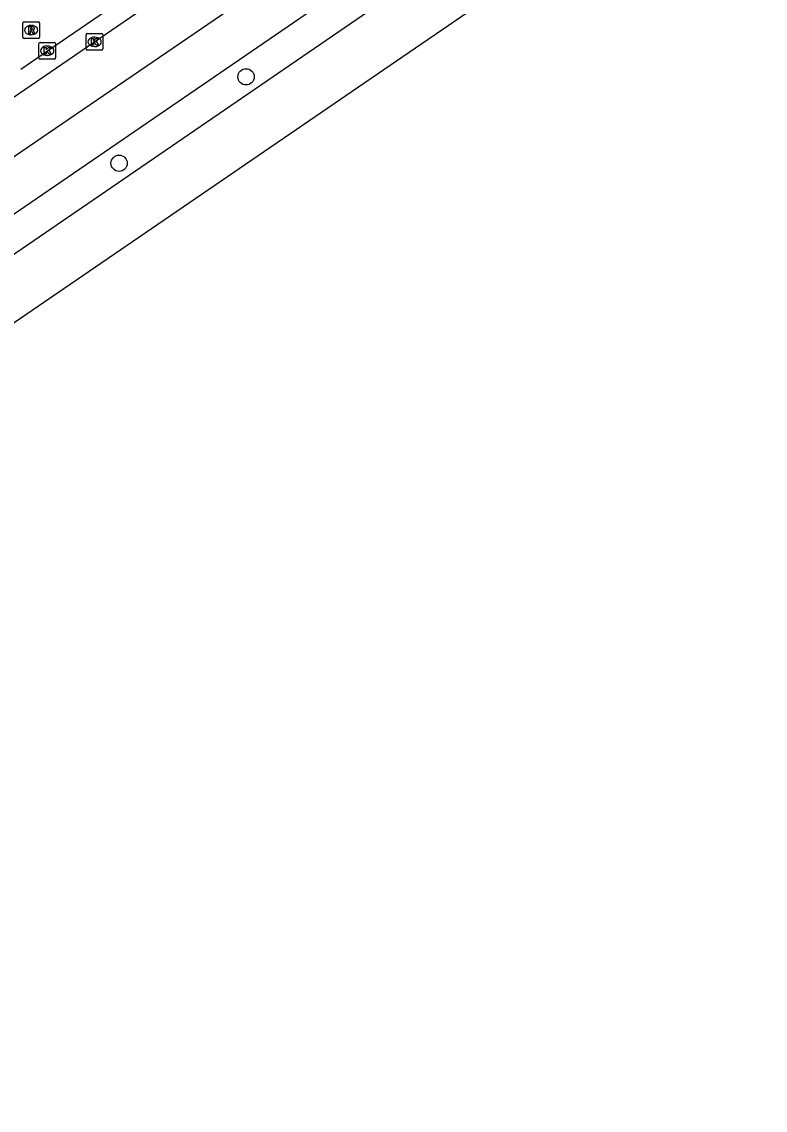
# Model space of a CAD drawing. Extents: x 157466 to 158888, y 383063 to 384677.
# Drawn here: x 158174.2 to 158218.8, y 383304.5 to 383369.8 of the extents above; entities that cross this region are included whole.
import ezdxf

# ---------------------------------------------------------------- set-up
doc = ezdxf.new("R2010")
doc.units = 0
for name, color, linetype in [('IMGEO_Boom', 7, 'Continuous'), ('IMGEO_Kolk', 7, 'Continuous'), ('IMGEO_OVBaan_gesloten', 7, 'Continuous'), ('IMGEO_Rijbaan_lokaal_open', 7, 'Continuous'), ('IMGEO_Rijbaan_regionaal_gesloten', 7, 'Continuous'), ('IMGEO_Rioolput', 7, 'Continuous')]:
    doc.layers.add(name, color=color, linetype=linetype)

msp = doc.modelspace()

# ---------------------------------------------------------------- linework, layer by layer
at = {"layer": 'IMGEO_Boom'}
for centre in [(158187.673, 383366.503), (158180.057, 383361.317)]:
    msp.add_circle(centre, 0.489, dxfattribs=at)
at = {"layer": 'IMGEO_Kolk'}
for p, q in [((158178.083, 383368.178), (158178.083, 383369.03)), ((158178.158, 383369.104), (158179.01, 383369.104)), ((158179.084, 383369.03), (158179.084, 383368.178)), ((158175.239, 383367.645), (158175.239, 383368.497)), ((158175.314, 383368.571), (158176.166, 383368.571)), ((158175.727, 383368.351), (158175.752, 383368.351)), ((158176.24, 383368.497), (158176.24, 383367.645)), ((158178.594, 383368.324), (158178.569, 383368.324)), ((158178.571, 383368.884), (158178.596, 383368.884)), ((158175.75, 383367.791), (158175.725, 383367.791)), ((158179.01, 383368.104), (158178.158, 383368.104)), ((158176.166, 383367.571), (158175.314, 383367.571))]:
    msp.add_line(p, q, dxfattribs=at)
for points in [[(158178.083, 383368.178), (158178.083, 383369.03)], [(158178.158, 383369.104), (158179.01, 383369.104)], [(158179.084, 383369.03), (158179.084, 383368.178)], [(158175.239, 383367.645), (158175.239, 383368.497)], [(158175.314, 383368.571), (158176.166, 383368.571)], [(158176.24, 383368.497), (158176.24, 383367.645)], [(158178.404, 383368.804), (158178.527, 383368.804), (158178.527, 383368.653), (158178.657, 383368.804), (158178.821, 383368.804), (158178.675, 383368.653), (158178.828, 383368.404), (158178.676, 383368.404), (158178.591, 383368.568), (158178.527, 383368.501), (158178.527, 383368.404), (158178.404, 383368.404), (158178.404, 383368.804)], [(158175.56, 383368.271), (158175.683, 383368.271), (158175.683, 383368.12), (158175.813, 383368.271), (158175.977, 383368.271), (158175.831, 383368.12), (158175.984, 383367.871), (158175.832, 383367.871), (158175.747, 383368.035), (158175.683, 383367.968), (158175.683, 383367.871), (158175.56, 383367.871), (158175.56, 383368.271)], [(158179.01, 383368.104), (158178.158, 383368.104)], [(158176.166, 383367.571), (158175.314, 383367.571)]]:
    msp.add_lwpolyline(points, dxfattribs=at)
for centre, start, end in [((158178.16, 383369.028), 91.55205, 178.44795), ((158178.16, 383369.028), 91.55205, 178.44795), ((158179.008, 383369.028), 1.55205, 88.44795), ((158179.008, 383369.028), 1.55205, 88.44795), ((158175.316, 383368.495), 91.55205, 178.44795), ((158175.316, 383368.495), 91.55205, 178.44795), ((158176.164, 383368.495), 1.55205, 88.44795), ((158176.164, 383368.495), 1.55205, 88.44795), ((158178.16, 383368.18), 181.55205, 268.44795), ((158178.16, 383368.18), 181.55205, 268.44795), ((158179.008, 383368.18), 271.55205, 358.44795), ((158179.008, 383368.18), 271.55205, 358.44795), ((158175.316, 383367.647), 181.55205, 268.44795), ((158175.316, 383367.647), 181.55205, 268.44795), ((158176.164, 383367.647), 271.55205, 358.44795), ((158176.164, 383367.647), 271.55205, 358.44795)]:
    msp.add_arc(centre, 0.0765, start, end, dxfattribs=at)
for centre, major_axis, ratio, start_param, end_param in [((158175.726, 383368.071), (-0.387, 0.002), 0.722429, 4.712389, 7.853982), ((158175.751, 383368.071), (-0.39, 0.002), 0.717154, 1.570796, 4.712389), ((158178.57, 383368.604), (-0.387, 0.002), 0.722429, 4.712389, 7.853982), ((158178.595, 383368.604), (-0.39, 0.002), 0.717154, 1.570796, 4.712389)]:
    msp.add_ellipse(centre, major_axis=major_axis, ratio=ratio, start_param=start_param, end_param=end_param, dxfattribs=at)
at = {"layer": 'IMGEO_OVBaan_gesloten'}
for points in [[(158337.159, 383463.965), (158306.253, 383442.35), (158269.724, 383417.452), (158230.256, 383390.412), (158196.708, 383367.445), (158164.294, 383345.275), (158134.65, 383324.869), (158121.592, 383315.968), (158104.891, 383304.477)], [(158116.355, 383316.875), (158118.236, 383318.161), (158122.571, 383321.116), (158122.69, 383320.962), (158147.648, 383338.001), (158221.925, 383388.892), (158288.761, 383434.651), (158292.434, 383437.186), (158297.742, 383440.818), (158298.869, 383441.589)]]:
    msp.add_lwpolyline(points, dxfattribs=at)
at = {"layer": 'IMGEO_Rijbaan_lokaal_open'}
msp.add_lwpolyline([(158282.059, 383440.783), (158279.382, 383438.959), (158267.42, 383430.778), (158253.835, 383421.451), (158233.587, 383407.607), (158220.735, 383398.828), (158218.073, 383397), (158207.964, 383390.082), (158175.757, 383368.034), (158174.147, 383366.948)], dxfattribs=at)
at = {"layer": 'IMGEO_Rijbaan_regionaal_gesloten'}
for points in [[(158097.631, 383314.81), (158104.807, 383319.769), (158115.926, 383327.372), (158122.206, 383331.037), (158124.828, 383332.496), (158130.229, 383335.664), (158132.829, 383337.348), (158135.426, 383339.03), (158135.445, 383339.043), (158145.556, 383345.975), (158161.638, 383357.025), (158178.512, 383368.554), (158196.488, 383380.88), (158218.524, 383395.939), (158231.113, 383404.563), (158248.84, 383416.701), (158278.53, 383437.014), (158282.685, 383439.867), (158290.446, 383445.197), (158291.741, 383446.132), (158293.116, 383447.183)], [(158114.538, 383319.21), (158121.696, 383323.264), (158130.63, 383328.78), (158131.044, 383329.063), (158147.587, 383340.38), (158220.288, 383390.177), (158253.351, 383412.794), (158292.199, 383439.39), (158297.72, 383443.271)], [(158240.844, 383407.647), (158217.716, 383391.811), (158211.135, 383387.305), (158187.898, 383371.394), (158174.157, 383361.985), (158168.626, 383358.198), (158164.879, 383355.633), (158158.157, 383351.03), (158138.48, 383337.556), (158132.472, 383333.443), (158128.325, 383330.885), (158121.919, 383327.055), (158118.161, 383324.932), (158115.201, 383323.062), (158099.294, 383312.392)]]:
    msp.add_lwpolyline(points, dxfattribs=at)
at = {"layer": 'IMGEO_Rioolput'}
for p, q in [((158174.277, 383368.881), (158174.277, 383369.733)), ((158174.352, 383369.807), (158175.204, 383369.807)), ((158175.278, 383369.733), (158175.278, 383368.881)), ((158174.788, 383369.027), (158174.763, 383369.027)), ((158174.765, 383369.587), (158174.79, 383369.587)), ((158175.204, 383368.807), (158174.352, 383368.807))]:
    msp.add_line(p, q, dxfattribs=at)
for points in [[(158174.277, 383368.881), (158174.277, 383369.733)], [(158174.352, 383369.807), (158175.204, 383369.807)], [(158175.278, 383369.733), (158175.278, 383368.881)], [(158174.866, 383369.505), (158174.614, 383369.507), (158174.614, 383369.107)], [(158174.614, 383369.107), (158174.738, 383369.107), (158174.738, 383369.269), (158174.749, 383369.269)], [(158174.792, 383369.426), (158174.738, 383369.426), (158174.738, 383369.345)], [(158174.738, 383369.345), (158174.79, 383369.345)], [(158174.796, 383369.24), (158174.867, 383369.107), (158175.007, 383369.107), (158174.942, 383369.233)], [(158175.204, 383368.807), (158174.352, 383368.807)]]:
    msp.add_lwpolyline(points, dxfattribs=at)
for centre, radius, start, end in [((158174.354, 383369.731), 0.0765, 91.55205, 178.44795), ((158174.354, 383369.731), 0.0765, 91.55205, 178.44795), ((158175.202, 383369.731), 0.0765, 1.55205, 88.44795), ((158175.202, 383369.731), 0.0765, 1.55205, 88.44795), ((158174.748, 383369.216), 0.0533, 26.02933, 88.69889), ((158174.774, 383369.534), 0.19, 274.7715, 282.96867), ((158174.798, 383369.33), 0.0964, 77.00612, 93.18647), ((158174.812, 383369.387), 0.0378, 276.66336, 79.67722), ((158174.865, 383369.395), 0.109, 350.36119, 89.41601), ((158174.863, 383369.395), 0.112, 277.58423, 350.98172), ((158174.847, 383369.18), 0.108, 29.51342, 73.79051), ((158174.354, 383368.883), 0.0765, 181.55205, 268.44795), ((158174.354, 383368.883), 0.0765, 181.55205, 268.44795), ((158175.202, 383368.883), 0.0765, 271.55205, 358.44795), ((158175.202, 383368.883), 0.0765, 271.55205, 358.44795)]:
    msp.add_arc(centre, radius, start, end, dxfattribs=at)
for centre, major_axis, ratio, start_param, end_param in [((158174.764, 383369.307), (-0.387, 0.002), 0.722429, 4.712389, 7.853982), ((158174.789, 383369.307), (-0.39, 0.002), 0.717154, 1.570796, 4.712389)]:
    msp.add_ellipse(centre, major_axis=major_axis, ratio=ratio, start_param=start_param, end_param=end_param, dxfattribs=at)

doc.saveas('drawing.dxf')
